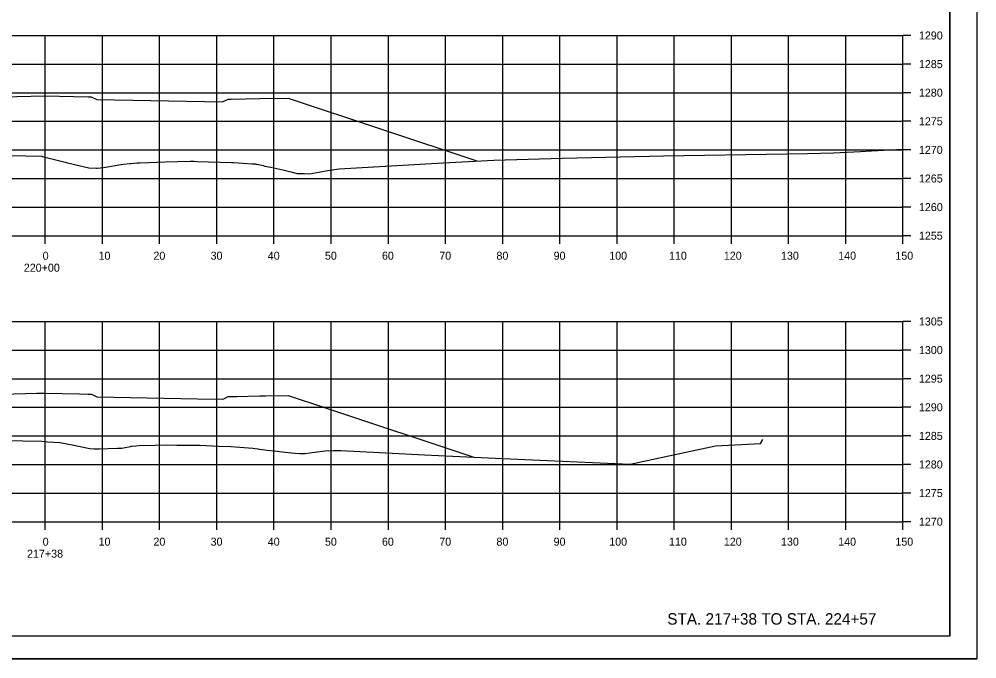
# Model space of a CAD drawing. Extents: x -70 to 701944, y -4 to 666871.
# Drawn here: x 679879.4 to 680046.9, y 652255.7 to 652367.5 of the extents above; entities that cross this region are included whole.
import ezdxf

# ---------------------------------------------------------------- set-up
doc = ezdxf.new("R2010")
doc.units = 0
for name, color, linetype in [('R_Axis', 7, 'Continuous'), ('R_Axis Annot', 7, 'Continuous'), ('R_Border', 7, 'Continuous'), ('R_Draft', 7, 'Continuous'), ('R_Exist Surface', 7, 'Continuous'), ('R_Fin Surface', 7, 'Continuous'), ('R_Grid', 7, 'Continuous'), ('R_No Plot', 7, 'Continuous')]:
    doc.layers.add(name, color=color, linetype=linetype)

msp = doc.modelspace()

# ---------------------------------------------------------------- linework, layer by layer
at = {"layer": 'R_Axis'}
for p, q in [((680033.94, 652329.64), (680033.94, 652364.64)), ((680035.34, 652364.64), (680033.94, 652364.64)), ((680035.34, 652359.64), (680033.94, 652359.64)), ((680035.34, 652354.64), (680033.94, 652354.64)), ((680035.34, 652349.64), (680033.94, 652349.64)), ((680035.34, 652344.64), (680033.94, 652344.64)), ((680035.34, 652339.64), (680033.94, 652339.64)), ((680035.34, 652334.64), (680033.94, 652334.64)), ((679733.94, 652329.64), (680033.94, 652329.64)), ((679883.94, 652328.24), (679883.94, 652329.64)), ((679893.94, 652328.24), (679893.94, 652329.64)), ((679903.94, 652328.24), (679903.94, 652329.64)), ((679913.94, 652328.24), (679913.94, 652329.64)), ((679923.94, 652328.24), (679923.94, 652329.64)), ((679933.94, 652328.24), (679933.94, 652329.64)), ((679943.94, 652328.24), (679943.94, 652329.64)), ((679953.94, 652328.24), (679953.94, 652329.64)), ((679963.94, 652328.24), (679963.94, 652329.64)), ((679973.94, 652328.24), (679973.94, 652329.64)), ((679983.94, 652328.24), (679983.94, 652329.64)), ((679993.94, 652328.24), (679993.94, 652329.64)), ((680003.94, 652328.24), (680003.94, 652329.64)), ((680013.94, 652328.24), (680013.94, 652329.64)), ((680023.94, 652328.24), (680023.94, 652329.64)), ((680033.94, 652328.24), (680033.94, 652329.64)), ((680035.34, 652329.64), (680033.94, 652329.64)), ((680033.94, 652279.64), (680033.94, 652314.64)), ((680035.34, 652314.64), (680033.94, 652314.64)), ((680035.34, 652309.64), (680033.94, 652309.64)), ((680035.34, 652304.64), (680033.94, 652304.64)), ((680035.34, 652299.64), (680033.94, 652299.64)), ((680035.34, 652294.64), (680033.94, 652294.64)), ((680035.34, 652289.64), (680033.94, 652289.64)), ((680035.34, 652284.64), (680033.94, 652284.64)), ((679733.94, 652279.64), (680033.94, 652279.64)), ((679883.94, 652278.24), (679883.94, 652279.64)), ((679893.94, 652278.24), (679893.94, 652279.64)), ((679903.94, 652278.24), (679903.94, 652279.64)), ((679913.94, 652278.24), (679913.94, 652279.64)), ((679923.94, 652278.24), (679923.94, 652279.64)), ((679933.94, 652278.24), (679933.94, 652279.64)), ((679943.94, 652278.24), (679943.94, 652279.64)), ((679953.94, 652278.24), (679953.94, 652279.64)), ((679963.94, 652278.24), (679963.94, 652279.64)), ((679973.94, 652278.24), (679973.94, 652279.64)), ((679983.94, 652278.24), (679983.94, 652279.64)), ((679993.94, 652278.24), (679993.94, 652279.64)), ((680003.94, 652278.24), (680003.94, 652279.64)), ((680013.94, 652278.24), (680013.94, 652279.64)), ((680023.94, 652278.24), (680023.94, 652279.64)), ((680033.94, 652278.24), (680033.94, 652279.64)), ((680035.34, 652279.64), (680033.94, 652279.64))]:
    msp.add_line(p, q, dxfattribs=at)
at = {"layer": 'R_Border'}
for q in [(680042.12, 652465.1), (679725.94, 652259.64)]:
    msp.add_line((680042.12, 652259.64), q, dxfattribs=at)
at = {"layer": 'R_Exist Surface'}
for points in [[(679858.67, 652344.04), (679883.27, 652343.53), (679883.42, 652343.49), (679887.42, 652342.47), (679887.82, 652342.38), (679891.53, 652341.48), (679892.91, 652341.42), (679893.06, 652341.42), (679894.13, 652341.59), (679897.2, 652342.07), (679897.59, 652342.15), (679898.73, 652342.28), (679898.86, 652342.28), (679900.03, 652342.36), (679900.03, 652342.36), (679900.47, 652342.38), (679904.94, 652342.58), (679909.3, 652342.64), (679909.78, 652342.65), (679909.96, 652342.65), (679910, 652342.65), (679910.51, 652342.63), (679916.51, 652342.44), (679916.85, 652342.42), (679920.12, 652342.23), (679920.75, 652342.18), (679920.85, 652342.17), (679920.85, 652342.17), (679921.25, 652342.07), (679921.29, 652342.06), (679922.03, 652341.89), (679922.36, 652341.81), (679923.4, 652341.6), (679925.46, 652341.17), (679926.9, 652340.8), (679927.98, 652340.51), (679929.23, 652340.49), (679930.14, 652340.47), (679933.33, 652341.02), (679935.36, 652341.32), (679953.5, 652342.37), (679962.38, 652342.87), (679974.4, 652343.19), (679992.09, 652343.62), (680017.24, 652344.03), (680021.82, 652344.11), (680026.5, 652344.37), (680028.46, 652344.48), (680031.72, 652344.66), (680033.94, 652344.78)], [(679873.35, 652293.87), (679883.34, 652293.69), (679884.35, 652293.62), (679886.49, 652293.5), (679888.61, 652293.06), (679891.75, 652292.44), (679892.45, 652292.4), (679893.35, 652292.36), (679896.57, 652292.47), (679897.33, 652292.5), (679897.59, 652292.55), (679898.86, 652292.78), (679898.96, 652292.82), (679899.02, 652292.86), (679899.77, 652292.91), (679900.28, 652292.94), (679903.1, 652293.01), (679905.06, 652293.05), (679906.95, 652293.03), (679909.07, 652293.02), (679910.26, 652293.03), (679910.61, 652293.03), (679910.94, 652293.03), (679914.28, 652292.86), (679916.38, 652292.77), (679917.98, 652292.65), (679920.26, 652292.48), (679920.59, 652292.45), (679921.09, 652292.4), (679921.16, 652292.36), (679921.38, 652292.32), (679921.9, 652292.26), (679922.7, 652292.17), (679924.04, 652292.02), (679925.37, 652291.85), (679926.4, 652291.75), (679927.61, 652291.6), (679928.48, 652291.57), (679929.33, 652291.54), (679931.1, 652291.78), (679932.9, 652292.05), (679934.33, 652292.06), (679935.65, 652292.06), (679950.24, 652291.31), (679962.6, 652290.73), (679970.41, 652290.41), (679986.25, 652289.72), (679992.18, 652290.98), (680001.15, 652292.88), (680009.03, 652293.31), (680009.45, 652293.99)]]:
    msp.add_lwpolyline(points, dxfattribs=at)
at = {"layer": 'R_Fin Surface'}
for points in [[(679806.94, 652346.44), (679829.44, 652353.94), (679841.44, 652353.7), (679851.44, 652353.5), (679851.94, 652353.5), (679852.94, 652353.02), (679874.94, 652353.46), (679875.94, 652353.94), (679876.44, 652353.94), (679883.94, 652354.09), (679891.44, 652353.94), (679891.94, 652353.94), (679892.94, 652353.46), (679914.94, 652353.02), (679915.94, 652353.5), (679916.44, 652353.5), (679921.44, 652353.6), (679926.44, 652353.7), (679959.43, 652342.71)], [(679876.44, 652301.96), (679882.44, 652302.08), (679883.94, 652302.11), (679889.94, 652301.99), (679891.44, 652301.96), (679891.54, 652301.96), (679891.94, 652301.96), (679892.14, 652301.86), (679892.94, 652301.48), (679910.54, 652301.13), (679914.94, 652301.04), (679915.14, 652301.14), (679915.94, 652301.52), (679916.34, 652301.52), (679916.44, 652301.52), (679917.44, 652301.54), (679921.44, 652301.62), (679922.44, 652301.64), (679926.44, 652301.72), (679932.79, 652299.6), (679958.89, 652290.9)]]:
    msp.add_lwpolyline(points, dxfattribs=at)
at = {"layer": 'R_Grid'}
for p, q in [((679733.94, 652364.64), (680033.94, 652364.64)), ((679883.94, 652329.64), (679883.94, 652364.64)), ((679893.94, 652329.64), (679893.94, 652364.64)), ((679903.94, 652329.64), (679903.94, 652364.64)), ((679913.94, 652329.64), (679913.94, 652364.64)), ((679923.94, 652329.64), (679923.94, 652364.64)), ((679933.94, 652329.64), (679933.94, 652364.64)), ((679943.94, 652329.64), (679943.94, 652364.64)), ((679953.94, 652329.64), (679953.94, 652364.64)), ((679963.94, 652329.64), (679963.94, 652364.64)), ((679973.94, 652329.64), (679973.94, 652364.64)), ((679983.94, 652329.64), (679983.94, 652364.64)), ((679993.94, 652329.64), (679993.94, 652364.64)), ((680003.94, 652329.64), (680003.94, 652364.64)), ((680013.94, 652329.64), (680013.94, 652364.64)), ((680023.94, 652329.64), (680023.94, 652364.64)), ((680033.94, 652329.64), (680033.94, 652364.64)), ((679733.94, 652359.64), (680033.94, 652359.64)), ((679733.94, 652354.64), (680033.94, 652354.64)), ((679733.94, 652349.64), (680033.94, 652349.64)), ((679733.94, 652344.64), (680033.94, 652344.64)), ((679733.94, 652339.64), (680033.94, 652339.64)), ((679733.94, 652334.64), (680033.94, 652334.64)), ((679733.94, 652329.64), (680033.94, 652329.64)), ((679733.94, 652314.64), (680033.94, 652314.64)), ((679883.94, 652279.64), (679883.94, 652314.64)), ((679893.94, 652279.64), (679893.94, 652314.64)), ((679903.94, 652279.64), (679903.94, 652314.64)), ((679913.94, 652279.64), (679913.94, 652314.64)), ((679923.94, 652279.64), (679923.94, 652314.64)), ((679933.94, 652279.64), (679933.94, 652314.64)), ((679943.94, 652279.64), (679943.94, 652314.64)), ((679953.94, 652279.64), (679953.94, 652314.64)), ((679963.94, 652279.64), (679963.94, 652314.64)), ((679973.94, 652279.64), (679973.94, 652314.64)), ((679983.94, 652279.64), (679983.94, 652314.64)), ((679993.94, 652279.64), (679993.94, 652314.64)), ((680003.94, 652279.64), (680003.94, 652314.64)), ((680013.94, 652279.64), (680013.94, 652314.64)), ((680023.94, 652279.64), (680023.94, 652314.64)), ((680033.94, 652279.64), (680033.94, 652314.64)), ((679733.94, 652309.64), (680033.94, 652309.64)), ((679733.94, 652304.64), (680033.94, 652304.64)), ((679733.94, 652299.64), (680033.94, 652299.64)), ((679733.94, 652294.64), (680033.94, 652294.64)), ((679733.94, 652289.64), (680033.94, 652289.64)), ((679733.94, 652284.64), (680033.94, 652284.64)), ((679733.94, 652279.64), (680033.94, 652279.64))]:
    msp.add_line(p, q, dxfattribs=at)
at = {"layer": 'R_No Plot'}
msp.add_line((679713.54, 652255.66), (680046.87, 652255.66), dxfattribs=at)
for points in [[(679713.53, 652469), (680046.87, 652469), (680046.87, 652255.66), (679713.53, 652255.66)], [(679959.86, 652465.1), (679959.86, 652455.22), (679995.59, 652455.22), (679995.59, 652452.3), (680018.79, 652452.3), (680018.79, 652427.97), (680042.12, 652427.97), (680042.12, 652259.64), (679725.94, 652259.64), (679725.94, 652465.1)]]:
    msp.add_lwpolyline(points, close=True, dxfattribs=at)

# ---------------------------------------------------------------- texts
at = {"layer": 'R_Axis Annot'}
for s, p in [('1290', (680036.74, 652363.94)), ('1285', (680036.74, 652358.94)), ('1280', (680036.74, 652353.94)), ('1275', (680036.74, 652348.94)), ('1270', (680036.74, 652343.94)), ('1265', (680036.74, 652338.94)), ('1260', (680036.74, 652333.94)), ('1255', (680036.74, 652328.94)), ('0', (679883.48, 652325.44)), ('10', (679893.25, 652325.44)), ('20', (679902.85, 652325.44)), ('30', (679912.85, 652325.44)), ('40', (679922.85, 652325.44)), ('50', (679932.85, 652325.44)), ('60', (679942.82, 652325.44)), ('70', (679952.85, 652325.44)), ('80', (679962.85, 652325.44)), ('90', (679972.85, 652325.44)), ('100', (679982.57, 652325.44)), ('110', (679993.02, 652325.44)), ('120', (680002.62, 652325.44)), ('130', (680012.62, 652325.44)), ('140', (680022.62, 652325.44)), ('150', (680032.62, 652325.44)), ('220+00', (679880.18, 652323.34)), ('1305', (680036.74, 652313.94)), ('1300', (680036.74, 652308.94)), ('1295', (680036.74, 652303.94)), ('1290', (680036.74, 652298.94)), ('1285', (680036.74, 652293.94)), ('1280', (680036.74, 652288.94)), ('1275', (680036.74, 652283.94)), ('1270', (680036.74, 652278.94)), ('0', (679883.48, 652275.44)), ('10', (679893.25, 652275.44)), ('20', (679902.85, 652275.44)), ('30', (679912.85, 652275.44)), ('40', (679922.85, 652275.44)), ('50', (679932.85, 652275.44)), ('60', (679942.82, 652275.44)), ('70', (679952.85, 652275.44)), ('80', (679962.85, 652275.44)), ('90', (679972.85, 652275.44)), ('100', (679982.57, 652275.44)), ('110', (679993.02, 652275.44)), ('120', (680002.62, 652275.44)), ('130', (680012.62, 652275.44)), ('140', (680022.62, 652275.44)), ('150', (680032.62, 652275.44)), ('217+38', (679880.74, 652273.34))]:
    msp.add_text(s, height=1.4, dxfattribs=at).set_placement(p)
at = {"layer": 'R_Draft'}
msp.add_text('STA. 217+38 TO STA. 224+57', height=2, dxfattribs=at).set_placement((679992.73, 652261.64))

doc.saveas('drawing.dxf')
